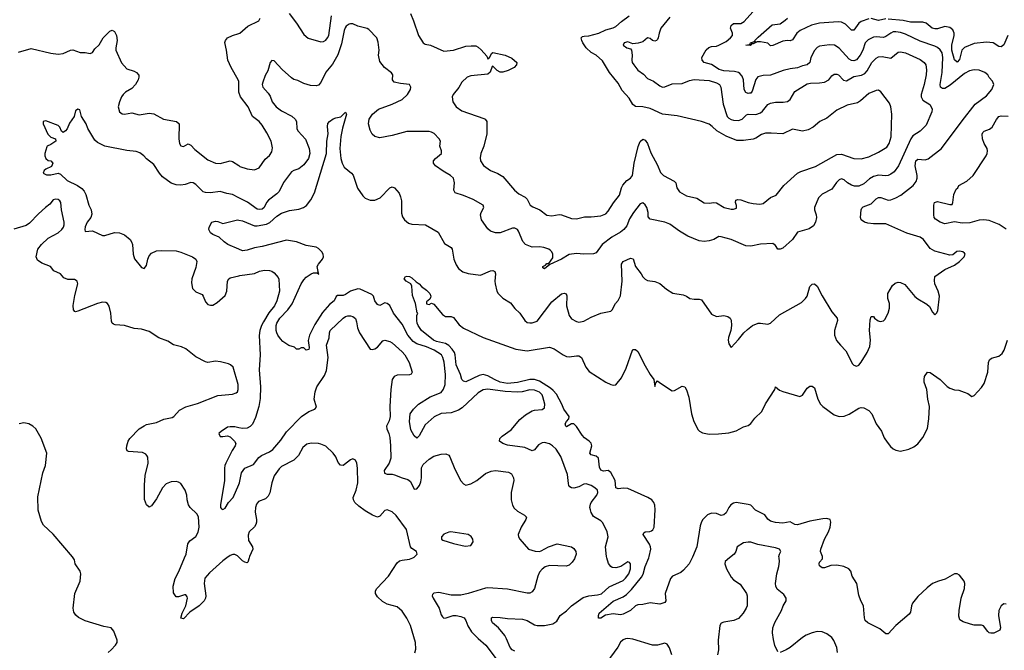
# Model space of a CAD drawing. Header units: inches. Extents: x 1694797 to 1849917, y 907313 to 1017959.
# Tile 735 of 834: x 1808217 to 1816234, y 979247 to 984378. Entities that reach past the tile are written whole.
import ezdxf

# ---------------------------------------------------------------- set-up
doc = ezdxf.new("R2010")
doc.units = ezdxf.units.IN
doc.header["$MEASUREMENT"] = 0
for name, color, linetype in [('B8907', 7, 'Continuous'), ('B8908', 7, 'Continuous'), ('B8917', 7, 'Continuous'), ('B8918', 7, 'Continuous')]:
    doc.layers.add(name, color=color, linetype=linetype)

msp = doc.modelspace()

# ---------------------------------------------------------------- linework, layer by layer
at = {"layer": 'B8907', "color": 5}
for points, elevation in [([(1808936, 979230), (1808962.7, 979250), (1808997.2, 979290), (1809009.3, 979310), (1809011.8, 979330), (1808983.3, 979403.3), (1808962, 979430), (1808901.5, 979441.5), (1808750, 979488), (1808694.8, 979514.8), (1808673, 979533), (1808656.6, 979556.6), (1808652.4, 979590), (1808666.9, 979710), (1808708, 979810), (1808715.1, 979870), (1808709.7, 979890), (1808669.6, 979950), (1808662.4, 979982.4), (1808652.6, 980000)], 820), ([(1809904.7, 980000), (1809870, 979975.3), (1809762.4, 979877.6), (1809725, 979835), (1809718.1, 979790), (1809733.6, 979690), (1809729, 979670), (1809718, 979650), (1809678, 979610), (1809601.5, 979558.5), (1809550, 979502.4), (1809530, 979508), (1809539.7, 979550), (1809570.9, 979609.1), (1809583, 979670), (1809581.2, 979681.2), (1809570, 979697), (1809557.6, 979697.6), (1809510, 979682.4), (1809490, 979681.6), (1809470, 979714), (1809467.8, 979770), (1809482.5, 979830), (1809512.6, 979887.4), (1809559.5, 980000)], 780)]:
    msp.add_lwpolyline(points, dxfattribs=dict(at, elevation=elevation))
at = {"layer": 'B8908', "color": 5}
for points, elevation in [([(1808206, 984114), (1808310, 984143.8), (1808470, 984105.3), (1808530, 984096.9), (1808570, 984102.8), (1808630, 984130.4), (1808650, 984132.7), (1808710, 984110.4), (1808750.5, 984110.5), (1808790, 984102), (1808810, 984112), (1808830, 984142), (1808865.2, 984174.8), (1808896, 984230), (1808950, 984283.8), (1808970, 984293), (1808990, 984282), (1809004.2, 984250), (1809010.2, 984210), (1808998.4, 984150), (1808999.3, 984130), (1809046.7, 984026.7), (1809090, 983979.1), (1809150, 983960.7), (1809168.1, 983948.1), (1809186, 983926), (1809186.8, 983910), (1809180.5, 983890), (1809159.5, 983850), (1809130, 983819.7), (1809078, 983790), (1809058.4, 983770), (1809046.7, 983750), (1809028.8, 983710), (1809019.5, 983670), (1809030, 983628.2), (1809050, 983612.4), (1809070, 983608.9), (1809130, 983620.3), (1809190, 983603.1), (1809270, 983616.5), (1809310, 983612), (1809388.5, 983568.5), (1809494.8, 983550), (1809515.8, 983530), (1809512.4, 983410), (1809519.3, 983370), (1809530, 983350.8), (1809550, 983347.7), (1809590, 983368.2), (1809610, 983356.4), (1809642.7, 983322.7), (1809750, 983237.6), (1809811.7, 983211.7), (1809850, 983206.9), (1809930, 983230.3), (1809950, 983225.7), (1810000, 983191.2)], 780), ([(1810000, 983875.3), (1809996.9, 983890), (1809939.7, 983990), (1809911.3, 984050), (1809902.2, 984130), (1809886.3, 984193.7), (1809892, 984210), (1809909.6, 984230.4), (1809949.7, 984250.3), (1810000, 984265.6)], 780), ([(1810000, 982929.5), (1809950, 982955.3), (1809903, 982963), (1809850, 982980.3), (1809770.7, 982969.3), (1809730, 982971.1), (1809710, 982977.2), (1809650, 983036.1), (1809630, 983050.3), (1809610, 983054.9), (1809563.1, 983036.9), (1809530, 983032), (1809490, 983034.9), (1809449.2, 983049.2), (1809380.4, 983100.4), (1809355.8, 983130), (1809310, 983200.4), (1809250, 983244.9), (1809228.4, 983270), (1809196.2, 983296.2), (1809166.4, 983306.4), (1809090, 983314.7), (1808911.3, 983350), (1808850, 983379.1), (1808830, 983397.3), (1808772.8, 983492.8), (1808758, 983530), (1808721.3, 983590), (1808706, 983646), (1808690, 983650.6), (1808670, 983637.3), (1808659.7, 983590), (1808622.8, 983537.2), (1808602.4, 983490), (1808590, 983474), (1808570, 983461.8), (1808557, 983470), (1808543.4, 983503.4), (1808530, 983516.5), (1808430, 983554.6), (1808407.3, 983550), (1808406.9, 983530), (1808446.1, 983446.1), (1808470, 983423.5), (1808509.4, 983410), (1808511, 983391), (1808470, 983361.7), (1808441.2, 983350), (1808437, 983343), (1808422.7, 983290), (1808422.7, 983270), (1808429.2, 983250), (1808450, 983233.2), (1808470, 983229.2), (1808486, 983210), (1808474.9, 983185.1), (1808430, 983162.8), (1808417.2, 983150), (1808409.3, 983129.3), (1808435.1, 983115.1), (1808470, 983115.6), (1808530, 983129.6), (1808550, 983122), (1808603.6, 983070), (1808686.3, 983030), (1808723.6, 983003.6), (1808742.6, 982982.6), (1808755.2, 982955.2), (1808780.8, 982870), (1808799.1, 982830), (1808805.4, 982794.6), (1808795.8, 982770), (1808765.6, 982730), (1808750, 982694), (1808746, 982670), (1808750, 982655.3), (1808810, 982661.1), (1808890, 982623.6), (1808910, 982622.9), (1808990, 982646.1), (1809030, 982645.2), (1809070, 982628.7), (1809115.6, 982590), (1809128.6, 982570), (1809135.1, 982550), (1809139.7, 982470), (1809151.3, 982431.3), (1809210, 982360.9), (1809230, 982355.1), (1809250, 982377.2), (1809260.3, 982430), (1809270, 982456.2), (1809290, 982477.6), (1809330, 982496.3), (1809370, 982501.3), (1809490, 982497.2), (1809530, 982487.7), (1809623, 982450), (1809652.2, 982430), (1809658.9, 982410), (1809650, 982362), (1809619.8, 982270), (1809617.2, 982237.3), (1809625.1, 982190), (1809650, 982164.5), (1809701.6, 982141.6), (1809711.8, 982130), (1809730, 982081.2), (1809750, 982060.9), (1809770, 982054.5), (1809790, 982056.2), (1809823.8, 982076.2), (1809890, 982134.5), (1809904.7, 982170), (1809910.2, 982250), (1809919.6, 982270), (1809930, 982278.7), (1810000, 982295)], 760), ([(1809559.5, 980000), (1809572, 980030), (1809585.4, 980114.6), (1809602.1, 980137.9), (1809650, 980174), (1809671.4, 980208.6), (1809678, 980250), (1809671.7, 980331.7), (1809658, 980358), (1809605.1, 980410), (1809591.6, 980430), (1809579.7, 980470), (1809576.9, 980510), (1809564.5, 980550), (1809530, 980605.2), (1809510, 980616.2), (1809490, 980619.7), (1809450, 980616.9), (1809410, 980602), (1809379.6, 980570), (1809330, 980480.7), (1809290, 980422.7), (1809270, 980412.7), (1809250, 980429.3), (1809233.6, 980473.6), (1809233.1, 980590), (1809239.8, 980670), (1809263.5, 980770), (1809259.1, 980819.1), (1809253.1, 980833.1), (1809242.7, 980842.7), (1809216.1, 980856.1), (1809103.7, 980863.7), (1809091.3, 980871.3), (1809085.9, 980885.9), (1809088.6, 980910), (1809100.9, 980950), (1809112.6, 980970), (1809190, 981047.9), (1809230, 981074.6), (1809250, 981083.6), (1809330, 981101.3), (1809390, 981128.8), (1809458, 981142), (1809471.2, 981148.8), (1809518.2, 981201.8), (1809570, 981228.8), (1809663.8, 981256.2), (1809830, 981319.1), (1809949.5, 981330.5), (1809978.9, 981341.1), (1809990, 981351.3), (1809996.2, 981370), (1809996.2, 981410), (1809955.1, 981550), (1809933.2, 981570), (1809917.7, 981577.7), (1809853.1, 981593.1), (1809810, 981598.7), (1809750, 981589.6), (1809730, 981593.2), (1809650, 981636.2), (1809570, 981699.6), (1809535.2, 981715.2), (1809470, 981731.8), (1809422, 981762), (1809350.9, 981790.9), (1809270, 981840.5), (1809210, 981859.6), (1809150, 981866.3), (1809070, 981889.7), (1808994.9, 981894.9), (1808980.4, 981900.4), (1808969.7, 981909.7), (1808965.3, 981925.3), (1808958.7, 981990), (1808946.5, 982046.5), (1808932.3, 982070), (1808918, 982078), (1808890, 982079.6), (1808850, 982069.6), (1808690, 982007.8), (1808670, 982002), (1808664.7, 982004.7), (1808656.2, 982016.2), (1808653.3, 982053.3), (1808665.6, 982134.4), (1808691.6, 982230), (1808685.2, 982250), (1808664.5, 982264.5), (1808610, 982265.1), (1808577.3, 982277.3), (1808549.5, 982310), (1808496.1, 982336.1), (1808466.9, 982370), (1808397.9, 982397.9), (1808361.7, 982421.7), (1808349.8, 982449.8), (1808365.1, 982510), (1808393.7, 982550), (1808450, 982600.2), (1808530, 982643.1), (1808560.5, 982670), (1808572.8, 982690), (1808579.7, 982710), (1808579.1, 982730), (1808556.9, 982830), (1808551.5, 982890), (1808544.7, 982904.7), (1808530, 982916.3), (1808510, 982918.9), (1808490, 982912.6), (1808462.9, 982877.1), (1808426, 982850), (1808370, 982798.7), (1808298, 982722), (1808270, 982703.8), (1808170, 982672.8)], 780), ([(1810000, 982511.6), (1809912.7, 982550), (1809881.2, 982570), (1809842, 982610), (1809790, 982629.5), (1809770, 982644.5), (1809756.2, 982670), (1809759.3, 982690), (1809782.7, 982730), (1809810, 982738.4), (1809830, 982736.4), (1809870, 982719.1), (1809991.5, 982748.5), (1810000, 982746.8)], 740), ([(1808652.6, 980000), (1808648.1, 980008.1), (1808490, 980192.7), (1808410, 980266), (1808394.2, 980294.1), (1808368.2, 980388.2), (1808364.8, 980495.2), (1808405.4, 980690), (1808426.6, 980750), (1808438.7, 980850), (1808391.9, 980971.9), (1808348.5, 981048.5), (1808324.5, 981070), (1808290, 981089.6), (1808250, 981098.7), (1808211.3, 981090)], 820), ([(1810000, 981057.9), (1809970, 981064.7), (1809930, 981066.7), (1809910, 981062.4), (1809889.4, 981050), (1809859, 981030), (1809839, 981010), (1809850, 980987.3), (1809870, 980985.6), (1809907.9, 980992.1), (1809930, 980983.5), (1809966.6, 980950), (1809977.4, 980930), (1809971.1, 980910), (1809947.2, 980872.8), (1809894.3, 980770), (1809888.2, 980750), (1809884, 980730), (1809885.1, 980630), (1809851.5, 980430), (1809852, 980410), (1809858.9, 980398.9), (1809870, 980392), (1809890, 980403.6), (1809916.4, 980450), (1809955.6, 980490), (1810000, 980595.4)], 760), ([(1810000, 980006), (1809990, 980015.8), (1809970, 980025.4), (1809953.5, 980026.5), (1809930, 980018), (1809904.7, 980000)], 780)]:
    msp.add_lwpolyline(points, dxfattribs=dict(at, elevation=elevation))
at = {"layer": 'B8917', "color": 5}
for points, elevation in [([(1810085.8, 980000), (1810075.3, 979964.7), (1810070, 979959.3), (1810050, 979964.2), (1810030, 979976.3), (1810006, 980000)], 780), ([(1811434.9, 979225.1), (1811443.3, 979256.7), (1811438.9, 979310), (1811399.7, 979450), (1811370, 979509.3), (1811330, 979565.2), (1811290, 979601.2), (1811210, 979622), (1811170, 979644.5), (1811130, 979680.9), (1811114, 979710), (1811114.5, 979730), (1811124.5, 979750), (1811220.5, 979850), (1811290, 979959.5), (1811310, 979974), (1811330, 979981.6), (1811390, 979987.7), (1811418.7, 980000)], 780), ([(1812738.2, 980000), (1812735.1, 979990), (1812715.8, 979964.2), (1812690, 979940.5), (1812667.6, 979932.4), (1812530, 979936.9), (1812494.9, 979925.1), (1812470, 979908.5), (1812450, 979883), (1812435.1, 979850), (1812409.5, 979750), (1812390, 979722.8), (1812370, 979710.7), (1812350, 979710.6), (1812190, 979744.2), (1812030, 979754.9), (1812010, 979753.7), (1811870, 979709), (1811810, 979696), (1811730, 979696.5), (1811630, 979717.1), (1811590, 979710.6), (1811579.3, 979700.7), (1811575.1, 979690), (1811583, 979670), (1811631.8, 979590), (1811650, 979535.1), (1811660, 979520), (1811670, 979509.7), (1811690, 979511.3), (1811746, 979530), (1811770, 979530.7), (1811810, 979523.1), (1811836, 979510), (1811849.8, 979490), (1811864.7, 979444.7), (1811896.4, 979396.4), (1811950, 979342.4), (1812013.7, 979290), (1812097.9, 979177.9)], 760), ([(1812250, 979240.4), (1812227.8, 979250), (1812209.7, 979270), (1812181.4, 979341.4), (1812166.3, 979366.3), (1812115.1, 979430), (1812067.6, 979470), (1812059.1, 979490), (1812059.5, 979510), (1812070, 979516), (1812130, 979515), (1812190, 979505.5), (1812310, 979499.3), (1812348.4, 979488.4), (1812410, 979453.4), (1812430, 979447.7), (1812490, 979449.2), (1812557, 979463), (1812590, 979483.7), (1812618.7, 979530), (1812670, 979567.7), (1812710.8, 979610), (1812804.7, 979675.3), (1812850, 979691.3), (1812923, 979697), (1812953.2, 979706.8), (1813017.6, 979762.4), (1813130, 979815.3), (1813150, 979834.4), (1813176, 979870), (1813190.9, 979910.9), (1813191, 979951), (1813182, 979962), (1813170, 979966), (1813111.7, 979928.3), (1813070, 979918.4), (1813042, 979922), (1813030, 979929.2), (1813012.3, 979952.3), (1812998.9, 980000)], 740), ([(1813692.3, 980000), (1813668.5, 979951.5), (1813620.9, 979899.1), (1813599.1, 979880.9), (1813532.4, 979850), (1813516.5, 979830), (1813472, 979710), (1813478.7, 979650), (1813470, 979637), (1813430, 979623.5), (1813350, 979633.3), (1813290, 979618.9), (1813250, 979616.3), (1813230, 979609.5), (1813190.4, 979570), (1813130, 979540.3), (1813110, 979535.3), (1813050, 979542.6), (1812988.3, 979531.7), (1812950, 979509.7), (1812930, 979509.4), (1812928.8, 979531.2), (1812936.3, 979550), (1813050, 979646.8), (1813130, 979681.4), (1813159.3, 979700.7), (1813199.1, 979740.9), (1813279.3, 979840.7), (1813294.5, 979865.5), (1813309.4, 979930), (1813339.5, 980000)], 720), ([(1813998, 980000), (1813961.1, 979970), (1813959.5, 979950), (1813971.8, 979910), (1814010, 979842), (1814030, 979821.3), (1814084.6, 979784.6), (1814134, 979710), (1814140.7, 979690), (1814139.3, 979610), (1814132.7, 979590), (1814108, 979550), (1814070, 979507), (1814031.8, 979488.2), (1813950, 979476.9), (1813930, 979467.3), (1813917, 979450), (1813903.1, 979330), (1813906.4, 979250), (1813900.3, 979210)], 740), ([(1814390, 979233.2), (1814367.2, 979287.2), (1814355.1, 979335.1), (1814346.9, 979390), (1814349.7, 979430), (1814366.3, 979473.7), (1814420.5, 979570), (1814433.6, 979610), (1814458, 979650), (1814459.5, 979670), (1814440.1, 979700.1), (1814385.1, 979745.1), (1814373.6, 979770), (1814371.8, 979790), (1814382.4, 979870), (1814399.6, 979930), (1814405.1, 979970), (1814400.9, 980000)], 740), ([(1816250, 979621.3), (1816230, 979625.6), (1816208.7, 979610), (1816190.2, 979569.8), (1816188, 979530), (1816203.2, 979430), (1816199.3, 979410), (1816150, 979386.1), (1816125.7, 979385.7), (1816110, 979389.9), (1816099.8, 979399.8), (1816065.7, 979445.7), (1816050, 979451.1), (1815990, 979452.7), (1815958.9, 979458.9), (1815898.6, 979478.6), (1815873.5, 979493.5), (1815864.5, 979524.5), (1815865.8, 979570), (1815882.8, 979670), (1815909.7, 979750), (1815913.7, 979790), (1815907.6, 979810), (1815870, 979857.2), (1815850, 979869.2), (1815830, 979869.2), (1815754, 979826), (1815698, 979810), (1815650, 979789.5), (1815605.9, 979754.1), (1815530, 979685.6), (1815488.2, 979631.8), (1815478.7, 979610), (1815470, 979558), (1815458.8, 979541.2), (1815350.5, 979450), (1815290, 979380.7), (1815270, 979381.5), (1815221.1, 979421.1), (1815124.5, 979470), (1815101.8, 979490), (1815096.1, 979510), (1815088.4, 979608.5), (1815065.6, 979650), (1815050, 979695.3), (1815034.5, 979790), (1814995.1, 979850), (1814983.7, 979890), (1814969.3, 979910), (1814929, 979930), (1814870, 979939.7), (1814822.6, 979937.4), (1814770, 979919.3), (1814750, 979919.3), (1814730, 979934), (1814725.7, 979950), (1814730, 979962.8), (1814754.5, 979990), (1814753.7, 980000)], 720), ([(1814875.4, 979230), (1814869.6, 979270), (1814846.2, 979326.2), (1814829.2, 979350), (1814790, 979380.9), (1814750, 979396), (1814710, 979401.2), (1814669.1, 979389.1), (1814621, 979370), (1814590, 979352), (1814491.2, 979268.8), (1814459.1, 979250), (1814410, 979227.8)], 740), ([(1813527.4, 979210), (1813507.3, 979267.3), (1813490, 979296), (1813470, 979304.5), (1813410, 979288), (1813370, 979288.6), (1813210, 979337.6), (1813170, 979342.7), (1813150, 979340.4), (1813130, 979331.2), (1813110, 979313), (1813087.7, 979272.3), (1812998.3, 979150)], 740)]:
    msp.add_lwpolyline(points, dxfattribs=dict(at, elevation=elevation))
at = {"layer": 'B8918', "color": 5}
for points, elevation in [([(1810000, 982746.8), (1810030, 982741.1), (1810130, 982702.3), (1810150, 982699.8), (1810225.8, 982714.3), (1810253.3, 982726.8), (1810310, 982780.6), (1810350, 982804.8), (1810413.6, 982826.4), (1810490, 982835.5), (1810527.6, 982850), (1810552.3, 982867.7), (1810588.1, 982911.9), (1810618.5, 982970), (1810714.7, 983290), (1810716.9, 983390), (1810729.6, 983450.4), (1810724.2, 983510), (1810726.5, 983533.5), (1810739, 983550), (1810770, 983570.6), (1810790, 983580.7), (1810831.8, 983588.2), (1810870, 983624.7), (1810878.8, 983610), (1810845.1, 983494.9), (1810832.8, 983427.2), (1810823.9, 983330), (1810831, 983250), (1810841.6, 983210), (1810859.3, 983179.3), (1810919.5, 983130), (1810932.9, 983112.9), (1810968.6, 983008.6), (1811010, 982944.9), (1811030, 982926), (1811070, 982910.6), (1811110, 982910.5), (1811151.1, 982928.9), (1811230, 983010.8), (1811250, 983018.8), (1811270, 983010.8), (1811306.6, 982966.6), (1811318.3, 982938.3), (1811325.1, 982905.1), (1811324.8, 982804.8), (1811333.5, 982773.5), (1811350.2, 982750.2), (1811382.7, 982722.7), (1811410, 982713.4), (1811521, 982710), (1811624, 982650), (1811676.7, 982556.7), (1811730, 982526), (1811737.1, 982510), (1811752.9, 982430), (1811770, 982383.8), (1811790, 982354), (1811825.5, 982325.5), (1811870, 982311.8), (1811970, 982300.3), (1812050, 982334.3), (1812070, 982337), (1812086.8, 982330), (1812091.7, 982310), (1812085.3, 982250), (1812087.8, 982227.7), (1812101.6, 982170), (1812113, 982150), (1812150, 982113), (1812214.8, 982074.8), (1812250, 982028), (1812290.4, 981990), (1812330, 981930.6), (1812350, 981914.9), (1812370, 981910.4), (1812390, 981912.2), (1812430, 981924.9), (1812550, 982083.6), (1812630, 982148), (1812650, 982152.7), (1812667.3, 982147.3), (1812672.5, 982132.5), (1812670.3, 982050), (1812690.3, 981970.3), (1812710, 981944.9), (1812750, 981922), (1812770, 981918), (1812810, 981926.4), (1812870, 981958), (1812950, 981990.3), (1813030, 982007.3), (1813041.3, 982018.7), (1813069.8, 982070.2), (1813090, 982092.4), (1813110, 982130.7), (1813123.2, 982250), (1813116.2, 982390), (1813129.7, 982410.3), (1813190, 982438), (1813212.4, 982432.4), (1813230.4, 982370), (1813277.3, 982310), (1813290, 982286.8), (1813310, 982267.7), (1813330, 982257.3), (1813390, 982247.3), (1813430, 982230.8), (1813484.5, 982184.5), (1813534, 982154), (1813618.5, 982138.5), (1813647.5, 982127.5), (1813674, 982110), (1813710, 982104), (1813750, 982104.9), (1813770, 982098.8), (1813850, 981981), (1813890, 981962.8), (1813950.7, 981970.7), (1813982, 981962), (1814002, 981950), (1814010, 981934), (1814012.4, 981890), (1814008.2, 981850), (1813988.9, 981791.1), (1813987.2, 981770), (1813990, 981742), (1814010, 981711.3), (1814070, 981774.8), (1814114.5, 981830), (1814142, 981858), (1814183.7, 981890), (1814230, 981908.5), (1814250, 981910.3), (1814310, 981901.6), (1814330, 981908.4), (1814404.4, 981975.6), (1814582, 982078), (1814616.3, 982110), (1814629.7, 982130), (1814650, 982207.3), (1814670, 982226.7), (1814690, 982228.2), (1814710, 982210.7), (1814750, 982130.7), (1814830, 982001), (1814874.8, 981950), (1814877.3, 981930), (1814850.4, 981850), (1814852.4, 981810), (1814859.5, 981790), (1814869, 981769), (1814899.3, 981730), (1814942.9, 981682.9), (1814998.5, 981578.5), (1815010, 981566.8), (1815030, 981558.8), (1815050, 981566.8), (1815070, 981591), (1815117.2, 981670), (1815140.2, 981719.8), (1815146, 981770), (1815137, 981850), (1815143.2, 981936.8), (1815150, 981962), (1815170, 981962), (1815178, 981950), (1815206.9, 981926.9), (1815222.8, 981922.8), (1815250, 981927.7), (1815261.5, 981938.5), (1815290, 981991.3), (1815299.7, 982030), (1815298.9, 982070), (1815286, 982110), (1815285.6, 982150), (1815323.5, 982216.5), (1815344.7, 982235.3), (1815370, 982241.6), (1815390, 982240.4), (1815423.6, 982223.6), (1815504.8, 982124.8), (1815530, 982106), (1815604.9, 982064.9), (1815625.2, 982045.2), (1815650, 981998), (1815670, 981978), (1815682, 981990), (1815692.3, 982010), (1815707.3, 982130), (1815696.9, 982170), (1815668.2, 982230), (1815664.7, 982255.3), (1815669.4, 982290), (1815750, 982345.5), (1815830, 982381), (1815870, 982411.3), (1815908.7, 982450), (1815915.3, 982470), (1815910, 982478), (1815898, 982490), (1815870, 982496), (1815848.1, 982491.9), (1815814.4, 982465.6), (1815790, 982462.7), (1815670, 982494), (1815630, 982516.9), (1815576.9, 982590), (1815549.4, 982610), (1815440.4, 982640.4), (1815270, 982717.8), (1815170, 982717.3), (1815122.3, 982722.3), (1815096.9, 982730), (1815069.7, 982750), (1815063, 982770), (1815067.6, 982830), (1815074.2, 982845.9), (1815084.5, 982855.5), (1815150, 982880.7), (1815190, 982919.6), (1815210, 982932.4), (1815230, 982931.1), (1815290, 982910.9), (1815310, 982912.9), (1815352.5, 982927.5), (1815392.9, 982950), (1815491.1, 983030), (1815516.9, 983063.1), (1815525.3, 983090), (1815525, 983110), (1815508.2, 983190), (1815514, 983230), (1815530, 983244), (1815590, 983237.8), (1815613.9, 983246.1), (1815724.2, 983330), (1815890, 983556.5), (1815996.9, 983690), (1816090, 983758.4), (1816132.3, 983810), (1816149.2, 983850), (1816137.5, 983877.5), (1816110, 983909.2), (1816099.3, 983930), (1816076, 983950), (1816030, 983968), (1815990, 983971.1), (1815950, 983961.5), (1815910, 983939.8), (1815793.4, 983846.6), (1815750, 983819), (1815730, 983817.6), (1815716, 983830), (1815713, 983850), (1815729, 983950), (1815734.5, 984070), (1815728.1, 984108.1), (1815713.1, 984133.1), (1815691.7, 984151.7), (1815670, 984162.5), (1815550, 984203.4), (1815430, 984260.5), (1815390, 984274.5), (1815350, 984280.2), (1815330, 984278.4), (1815310.3, 984270), (1815270, 984241.1), (1815250, 984233.8), (1815190, 984238.7), (1815170, 984236), (1815124.6, 984215.4), (1815100.2, 984190), (1815082.5, 984130), (1815062, 984090), (1815030, 984053), (1815010, 984044), (1814990, 984046), (1814970, 984056.2), (1814890, 984146.9), (1814850.8, 984170.8), (1814810, 984173.5), (1814730, 984163.5), (1814710, 984152.4), (1814690, 984128.2), (1814659.7, 984070), (1814650, 984029.6), (1814629.3, 984010.7), (1814590, 984002.2), (1814550, 983986.8), (1814490, 983979.1), (1814434.8, 983965.2), (1814330, 983927.1), (1814270, 983924), (1814227, 983913), (1814210, 983892.7), (1814182.3, 983797.7), (1814170, 983781.5), (1814160.1, 983779.9), (1814150, 983778.5), (1814130, 983785), (1814115, 983810), (1814109.9, 983890), (1814098.7, 983918.7), (1814080.7, 983940.7), (1814068.9, 983948.9), (1814038.1, 983958.1), (1813950, 983963.6), (1813913.6, 983973.6), (1813850, 984015), (1813790, 984030.5), (1813773.1, 984050), (1813772.3, 984070), (1813806.7, 984133.3), (1813827.2, 984152.8), (1813850, 984160.1), (1813890, 984162.8), (1813909.8, 984170.2), (1813970, 984201.8), (1814005.1, 984230), (1814020.9, 984250), (1814020.4, 984270), (1814003.9, 984310), (1814010, 984332), (1814030, 984346.7), (1814090, 984348.7), (1814117.3, 984362.7), (1814210, 984468.4)], 740), ([(1810411.8, 984430), (1810470.4, 984350), (1810530, 984259.1), (1810567.1, 984227.1), (1810670, 984197.3), (1810690, 984200.7), (1810710, 984210.7), (1810724.5, 984230), (1810733.5, 984250), (1810755.8, 984410)], 780), ([(1811399.5, 984430), (1811424.6, 984370), (1811464.6, 984250), (1811503, 984190), (1811519.9, 984179.9), (1811560.7, 984170), (1811670, 984121.6), (1811750, 984130.3), (1811850, 984162.4), (1811893.4, 984166.6), (1811930, 984164.4), (1811950, 984155.6), (1811974.3, 984134.3), (1812020.7, 984080.7), (1812030, 984061), (1812037.2, 984062.8), (1812045.6, 984074.4), (1812057.5, 984102.5), (1812070, 984110.4), (1812170, 984090.4), (1812225.1, 984065.1), (1812266, 984030), (1812261, 984010), (1812242.8, 983990), (1812195.1, 983964.9), (1812150, 983951.8), (1812130, 983951.8), (1812105.4, 983965.4), (1812070, 983999.3), (1812063.4, 983996.6), (1812048.8, 983951.2), (1812030, 983935.6), (1811890, 983920.8), (1811859.3, 983910), (1811816.4, 983870), (1811793.1, 983826.9), (1811747.7, 983770), (1811739.1, 983750), (1811743, 983710), (1811770.8, 983670), (1811817.2, 983637.2), (1811995.3, 983575.3), (1812008.3, 983568.3), (1812020.7, 983550), (1812019.5, 983450), (1811995.6, 983350), (1811972, 983290), (1811965.1, 983254.9), (1811968.5, 983230), (1811992.4, 983192.4), (1812050, 983150.3), (1812110, 983126), (1812150, 983101.3), (1812244.9, 982990), (1812282.4, 982962.4), (1812334, 982934), (1812350, 982919.3), (1812373.4, 982870), (1812394.5, 982854.5), (1812452.4, 982830), (1812510, 982788.4), (1812550, 982781.7), (1812610, 982793.4), (1812630, 982791.7), (1812710, 982761.6), (1812750, 982756.9), (1812814.7, 982774.7), (1812870, 982773.8), (1812950, 982783.7), (1812990, 982798.4), (1813010, 982819.3), (1813052.5, 982887.5), (1813101.6, 982950), (1813117.4, 983010), (1813127.7, 983032.3), (1813162, 983070), (1813189.5, 983090), (1813207.3, 983110), (1813220.3, 983210), (1813253.9, 983346.1), (1813270, 983386.8), (1813290, 983406.8), (1813310, 983398.8), (1813327.7, 983370), (1813356.2, 983296.2), (1813410, 983196), (1813434.6, 983134.6), (1813460.5, 983110), (1813545.4, 983065.4), (1813558.7, 983050), (1813569.2, 983009.2), (1813590, 982977.1), (1813645.7, 982945.7), (1813730, 982925.3), (1813790, 982888.7), (1813830, 982884.2), (1813870, 982891.8), (1813890, 982888.8), (1813954, 982850), (1814010, 982836), (1814030, 982835.8), (1814054.3, 982845.7), (1814054.2, 982865.8), (1814046.3, 982890), (1814047.3, 982910), (1814065.2, 982914.8), (1814090, 982911.9), (1814150, 982890.2), (1814190, 982881.8), (1814242.7, 982877.3), (1814270, 982881.5), (1814330, 982930.3), (1814378, 982950), (1814438.4, 983030), (1814551.6, 983128.4), (1814577.1, 983142.9), (1814695.8, 983184.2), (1814870, 983281.2), (1814910, 983285.2), (1815010, 983249.1), (1815070, 983244.9), (1815130, 983262.4), (1815210, 983300.2), (1815278.1, 983341.9), (1815298.2, 983370), (1815314, 983426), (1815319.7, 983610), (1815309.7, 983670), (1815299.5, 983699.5), (1815230, 983791.6), (1815210, 983806), (1815190, 983803.5), (1815130, 983778), (1815062.4, 983717.6), (1815037.9, 983702.1), (1814956.1, 983683.9), (1814870, 983642), (1814790, 983577.4), (1814731.1, 983548.9), (1814677, 983503), (1814638.2, 983481.8), (1814590, 983472.6), (1814510, 983487), (1814430, 983449.7), (1814335.7, 983455.7), (1814290, 983454), (1814256.9, 983443.1), (1814210, 983414), (1814190, 983407.2), (1814110, 983394.2), (1814055.5, 983395.5), (1813970, 983429.7), (1813892.7, 983472.7), (1813856.3, 983510), (1813830, 983528.3), (1813770, 983551), (1813570, 983596.9), (1813450, 983609.7), (1813350, 983656.9), (1813290, 983669.6), (1813230, 983673.2), (1813210, 983689.3), (1813179.6, 983739.6), (1813121.5, 983801.5), (1813090, 983862), (1813020.5, 983950), (1812962.8, 984042.8), (1812909.8, 984089.8), (1812870, 984110.8), (1812830.8, 984150), (1812803.7, 984190), (1812795.6, 984210), (1812789.7, 984230.3), (1812799.6, 984240.4), (1812814.3, 984245.7), (1812850, 984248.1), (1812932.7, 984270), (1812990, 984296.1), (1813050, 984311.4), (1813070, 984323.6), (1813116, 984364), (1813180.5, 984410)], 780), ([(1813510, 984400.3), (1813438.4, 984310), (1813424.2, 984270), (1813416.9, 984230), (1813410, 984216.3), (1813401.2, 984210), (1813390, 984204.9), (1813370, 984208.2), (1813350, 984224.9), (1813330, 984230.4), (1813290, 984197.3), (1813253.8, 984186.2), (1813210, 984183), (1813170, 984199.5), (1813139.5, 984190), (1813132, 984170), (1813161.2, 984150), (1813190, 984141.2), (1813198, 984130), (1813204, 984090), (1813201.5, 984050), (1813205.3, 984030), (1813216.4, 984010), (1813250, 983968.5), (1813295.9, 983935.9), (1813330, 983900.8), (1813377, 983877), (1813430, 983838.9), (1813450, 983830.6), (1813470, 983832), (1813530, 983857.3), (1813610, 983860.3), (1813670, 983884.4), (1813710, 983892.8), (1813830, 983884), (1813890, 983866), (1813914, 983850), (1813927.3, 983830), (1813945.5, 983690), (1813977, 983590), (1813990, 983577), (1814010, 983567.5), (1814030, 983561.5), (1814070, 983559.4), (1814099.1, 983570), (1814135.2, 983604.8), (1814150, 983609), (1814210, 983608.1), (1814250, 983621.1), (1814266.2, 983633.8), (1814310, 983688.2), (1814330, 983699.1), (1814370, 983707.2), (1814433, 983707), (1814470, 983713.6), (1814491.3, 983728.7), (1814530, 983794), (1814630, 983856), (1814657.6, 983862.4), (1814730, 983863.4), (1814769.4, 983870.6), (1814804.9, 983890), (1814830, 983921.6), (1814850, 983935.4), (1814870, 983936.4), (1814883.7, 983930), (1814925.4, 983885.4), (1814950, 983881.5), (1815010, 983916.8), (1815072.6, 983927.4), (1815099.9, 983940.1), (1815118.6, 983961.4), (1815155.4, 984030), (1815190, 984064.1), (1815210, 984076.5), (1815238.9, 984078.9), (1815310, 984065.1), (1815370, 984114.3), (1815390, 984117.7), (1815430, 984108.5), (1815550, 984055.3), (1815581.5, 984030), (1815594.4, 984010), (1815600.7, 983970), (1815597.1, 983930), (1815581, 983850), (1815557.3, 983770), (1815556.1, 983750), (1815570, 983723.5), (1815627.4, 983687.4), (1815639.6, 983670), (1815646, 983650), (1815644.7, 983630), (1815598.8, 983521.2), (1815548.4, 983471.6), (1815490, 983434), (1815473, 983410), (1815371.9, 983188.1), (1815338.5, 983141.5), (1815310, 983120.3), (1815290, 983111.5), (1815270, 983108.1), (1815210, 983112.4), (1815170, 983101.5), (1815137.8, 983082.2), (1815090, 983041.8), (1815050, 983024.2), (1815014.9, 983025.1), (1814990, 983032.1), (1814958.9, 983050), (1814930, 983075.3), (1814910, 983082.8), (1814890, 983076.1), (1814866.9, 983053.1), (1814830, 982998.7), (1814750, 982958.7), (1814722.4, 982930), (1814687.8, 982850), (1814687.8, 982830), (1814702.9, 982790), (1814705.1, 982770), (1814697, 982730), (1814679.7, 982700.3), (1814644.1, 982675.9), (1814551.3, 982648.7), (1814510.7, 982589.3), (1814430, 982519.1), (1814410, 982510.7), (1814390, 982511), (1814370, 982541), (1814350, 982556.3), (1814250, 982550.5), (1814170, 982535.8), (1814130, 982537.6), (1814010, 982588.9), (1813930, 982611.5), (1813910, 982612.9), (1813868.9, 982591.1), (1813830, 982579), (1813790, 982573.1), (1813750, 982578), (1813657.4, 982617.4), (1813590, 982658.3), (1813510, 982714.9), (1813470, 982730.3), (1813350, 982756.3), (1813334.6, 982774.6), (1813334.4, 982810), (1813323.3, 982850), (1813310, 982871.8), (1813290, 982887.1), (1813270, 982879.7), (1813215.7, 982810), (1813181.8, 982758.2), (1813159.6, 982700.5), (1813136.8, 982670), (1813109.7, 982650), (1813038.2, 982610), (1812959.7, 982550), (1812910, 982480.3), (1812890, 982473.1), (1812810, 982470.4), (1812750, 982475.8), (1812690, 982467), (1812630, 982430.5), (1812532.9, 982387.1), (1812490, 982352), (1812478, 982358), (1812478, 982370), (1812498.8, 982381.2), (1812510, 982393.2), (1812524.7, 982395.3), (1812558.5, 982441.5), (1812559.1, 982470), (1812550.6, 982490), (1812539.9, 982499.9), (1812526.8, 982510), (1812484, 982524), (1812450, 982530.2), (1812390, 982528.3), (1812334.9, 982550), (1812314.5, 982574.5), (1812278.8, 982658.8), (1812270, 982670.5), (1812250, 982682.4), (1812230, 982681.1), (1812130, 982644.6), (1812090, 982643.1), (1812050, 982658), (1812030, 982676.3), (1811977.1, 982750), (1811970.4, 982790), (1811974, 982810), (1811995.8, 982850), (1811990.4, 982870), (1811910, 982916.5), (1811830, 982948.9), (1811762.8, 982970), (1811750.8, 982990), (1811757.3, 983050), (1811750.5, 983090), (1811724.9, 983110), (1811664.8, 983144.8), (1811604, 983190), (1811586.8, 983210), (1811587.3, 983230), (1811604, 983250), (1811650.3, 983289.7), (1811652.7, 983310), (1811639.3, 983350), (1811644.4, 983390), (1811633.7, 983410), (1811592.2, 983452.2), (1811570, 983463.9), (1811550, 983468.2), (1811370, 983469.2), (1811250, 983435.5), (1811150, 983418), (1811110, 983426.7), (1811086.9, 983446.9), (1811070, 983478.8), (1811058.2, 983530), (1811063.8, 983570), (1811090, 983609.7), (1811138, 983650), (1811250.1, 983689.9), (1811331.5, 983730), (1811375.8, 983770), (1811399.5, 983810), (1811403, 983830), (1811390, 983850.4), (1811318.2, 983858.2), (1811266.8, 983870), (1811253, 983890), (1811254.9, 983930), (1811245.1, 983945.1), (1811188.5, 983990), (1811150, 984038.8), (1811139, 984090), (1811144.4, 984130), (1811136.5, 984196.5), (1811125.3, 984230), (1811059.6, 984299.6), (1811047.1, 984307.1), (1810970, 984326.6), (1810930, 984343.5), (1810910, 984345.5), (1810899, 984341), (1810875.3, 984324.7), (1810867, 984313), (1810858.1, 984290), (1810837.3, 984182.7), (1810808.3, 984091.7), (1810763.2, 984016.8), (1810709.9, 983950.1), (1810670, 983866.7), (1810650, 983845.2), (1810630, 983839.3), (1810583.6, 983843.6), (1810530, 983858), (1810482.5, 983882.5), (1810450, 983893), (1810430, 983904.9), (1810353.7, 983973.7), (1810290, 984043.8), (1810270, 984047.7), (1810257.6, 984030), (1810238.2, 983961.8), (1810215.6, 983924.4), (1810196.9, 983870), (1810191.6, 983850), (1810196.3, 983830), (1810239.6, 983779.6), (1810255.2, 983755.2), (1810272.4, 983710), (1810304.6, 983670), (1810350, 983636.2), (1810433.9, 983593.9), (1810459.7, 983570), (1810469.6, 983550), (1810473, 983490), (1810483.1, 983470), (1810545.4, 983405.4), (1810573.6, 983330), (1810579.6, 983290), (1810568.8, 983250), (1810530, 983196.9), (1810490, 983164), (1810449, 983151), (1810430, 983139.5), (1810366.2, 983053.8), (1810330, 982980.9), (1810310, 982960.7), (1810242, 982910), (1810225.8, 982890), (1810206.3, 982850), (1810190, 982837.7), (1810170, 982832.6), (1810150, 982836.9), (1810072.3, 982892.3), (1810000, 982929.5)], 760), ([(1810000, 984265.6), (1810010, 984268.7), (1810074.8, 984325.2), (1810165.2, 984370), (1810175.1, 984390)], 780), ([(1815130, 984386.5), (1815070, 984363.9), (1815050.6, 984349.4), (1815010, 984294), (1814990, 984292.4), (1814942, 984342), (1814910, 984359), (1814882.1, 984362.1), (1814730, 984349.9), (1814664.8, 984335.2), (1814571.7, 984290), (1814545, 984270), (1814510, 984215.4), (1814490, 984206), (1814470, 984209.8), (1814430, 984203.9), (1814350, 984168.4), (1814330, 984166.6), (1814307.8, 984187.8), (1814250, 984198.2), (1814221.8, 984198.2), (1814213.6, 984193.6), (1814200.2, 984200.2), (1814203.6, 984210), (1814230, 984235.6), (1814344, 984336), (1814410, 984344.4), (1814450, 984373.4), (1814469.6, 984390)], 720), ([(1815270, 984384.2), (1815210, 984371.7), (1815150, 984388.9)], 720), ([(1816262.3, 984250), (1816230, 984172.6), (1816210, 984158.9), (1816190, 984160.3), (1816142.7, 984190), (1816090, 984196), (1815990, 984185), (1815910, 984152.6), (1815888, 984130), (1815870, 984054.3), (1815850, 984033.7), (1815830, 984053), (1815806.5, 984130), (1815807.5, 984172.5), (1815827, 984250), (1815826.9, 984270), (1815814.8, 984294.8), (1815790, 984314.4), (1815750, 984323.7), (1815690, 984304.7), (1815670, 984303.1), (1815646, 984310), (1815597.6, 984350), (1815570, 984358.1), (1815470, 984358.4), (1815410.7, 984370.7), (1815290, 984383.9)], 720), ([(1810000, 983191.2), (1810010, 983184.4), (1810070, 983164.9), (1810130, 983157.6), (1810166, 983174), (1810216.4, 983243.6), (1810250, 983273), (1810270, 983302.8), (1810275.9, 983335.9), (1810264.2, 983390), (1810230, 983457), (1810190, 983519.5), (1810165.6, 983550), (1810111.9, 983591.9), (1810078.4, 983670), (1810014.2, 983750), (1810002, 983790), (1810001.1, 983870), (1810000, 983875.3)], 780), ([(1816250, 982673.6), (1816192, 982712), (1816110, 982743.1), (1816068.8, 982748.8), (1816030, 982747.8), (1815954.2, 982725.8), (1815890, 982723.8), (1815830, 982734.4), (1815750, 982716.8), (1815711.6, 982730), (1815674.2, 982754.2), (1815663, 982770), (1815661.3, 982790), (1815660.5, 982870), (1815667, 982890), (1815690, 982899.5), (1815790, 982873.7), (1815810, 982874.9), (1815816.2, 982890), (1815824.1, 982955.9), (1815841.3, 982998.7), (1815855.1, 983010), (1815864, 983030), (1815930, 983063.6), (1815979.6, 983110), (1816086, 983270), (1816095.1, 983290), (1816098, 983310), (1816094, 983330), (1816070.7, 983370.7), (1816055.8, 983410), (1816053.3, 983446.7), (1816060.2, 983459.8), (1816069.9, 983470.1), (1816112.9, 983487.1), (1816136.4, 983503.6), (1816170, 983565.3), (1816190, 983590.2), (1816210, 983595.2), (1816265.5, 983594.5)], 720), ([(1812998.9, 980000), (1812996.1, 980010), (1812987.4, 980090), (1813007.6, 980170), (1813001.6, 980210), (1812965.3, 980285.3), (1812950, 980299.7), (1812890, 980336.9), (1812870, 980367.8), (1812863.6, 980390), (1812860.8, 980410), (1812864.8, 980435.2), (1812870.7, 980450), (1812916.8, 980510), (1812924.8, 980530), (1812921.4, 980550), (1812900.4, 980570), (1812870, 980588.1), (1812830, 980602.2), (1812810, 980598.4), (1812770, 980577.3), (1812730, 980566), (1812710, 980567.8), (1812696.6, 980576.6), (1812688.2, 980588.2), (1812684.7, 980604.7), (1812678.5, 980678.5), (1812624.4, 980824.4), (1812584, 980884), (1812556.3, 980910), (1812530, 980926.2), (1812490, 980936.8), (1812470, 980934.8), (1812441.7, 980918.3), (1812410, 980877.6), (1812390, 980869.6), (1812330, 980896.4), (1812190, 980917.4), (1812152.3, 980930), (1812122.9, 980950), (1812125.6, 980970), (1812146, 980990), (1812218, 981042), (1812290, 981124.6), (1812336.6, 981163.4), (1812390, 981195.8), (1812410, 981201.8), (1812470, 981206.5), (1812490, 981219.1), (1812493.5, 981250), (1812478, 981310), (1812470, 981324.7), (1812450, 981346.2), (1812410, 981363.8), (1812370, 981365.3), (1812309, 981351), (1812271.7, 981348.3), (1812170, 981352.3), (1812030, 981372.6), (1811990, 981366.6), (1811950, 981342.7), (1811819.4, 981220.6), (1811790, 981199.9), (1811730, 981179.9), (1811650, 981173.6), (1811592.1, 981147.9), (1811518.2, 981081.8), (1811470, 980991.5), (1811450, 980974.5), (1811430, 980992), (1811400.6, 981040.6), (1811391.8, 981110), (1811396.9, 981170), (1811424, 981210), (1811463.9, 981250), (1811560.5, 981310), (1811650, 981344.9), (1811668.9, 981371.1), (1811680.5, 981410), (1811683.2, 981490), (1811672.8, 981592.8), (1811663, 981630), (1811652.7, 981650), (1811591.1, 981690), (1811530, 981716.8), (1811450, 981741.7), (1811420.3, 981760.3), (1811378.5, 981810), (1811330, 981900.9), (1811259.7, 981990), (1811230, 982054), (1811210, 982069.4), (1811190, 982073.6), (1811150, 982051.8), (1811130, 982062), (1811110, 982089.7), (1811097.1, 982130), (1811083.5, 982143.5), (1810990, 982185.1), (1810970, 982187.4), (1810909.8, 982170.2), (1810870, 982142), (1810850, 982133.3), (1810805.1, 982134.9), (1810795.1, 982124.9), (1810777.8, 982090), (1810739.6, 982060.4), (1810683.3, 981996.7), (1810620.6, 981899.4), (1810576.9, 981810), (1810566.8, 981766.8), (1810573.4, 981710), (1810570, 981695.3), (1810550, 981688.7), (1810530, 981708), (1810510, 981708), (1810490, 981698), (1810470, 981698), (1810454, 981714), (1810407.3, 981727.3), (1810360.9, 981760.9), (1810340.5, 981780.5), (1810319.7, 981810), (1810309.8, 981829.8), (1810306.2, 981850), (1810306.4, 981890), (1810311.2, 981910), (1810336, 981950), (1810401.3, 982018.7), (1810434.7, 982065.3), (1810510, 982228.8), (1810530, 982262.2), (1810550, 982282.6), (1810590.4, 982310.4), (1810610, 982317.4), (1810638, 982318), (1810651.7, 982308.3), (1810650, 982318), (1810643.1, 982323.1), (1810646, 982330), (1810640.4, 982370), (1810649.8, 982390), (1810682.9, 982430), (1810689.8, 982450), (1810687.5, 982470), (1810676.5, 982490), (1810650, 982516.8), (1810630, 982528.2), (1810550, 982541.4), (1810470, 982569.7), (1810390, 982583.5), (1810190, 982532.3), (1810130, 982521.7), (1810070, 982502.4), (1810030, 982498.4), (1810000, 982511.6)], 740), ([(1810000, 982295), (1810010, 982297.3), (1810130, 982314), (1810170, 982332.1), (1810210, 982341.1), (1810250, 982338.4), (1810270, 982331.8), (1810290, 982319.5), (1810321.2, 982281.2), (1810326.5, 982266.5), (1810331.1, 982170), (1810311.1, 982090), (1810290.8, 982050), (1810245.8, 981994.2), (1810201.1, 981918.9), (1810184.9, 981890), (1810171.6, 981850), (1810167.4, 981807.4), (1810174.4, 981650), (1810167.3, 981530), (1810176.9, 981390), (1810175.6, 981295.6), (1810164.6, 981230), (1810137.9, 981142.1), (1810112.3, 981087.7), (1810092.8, 981067.2), (1810070, 981054.2), (1810030, 981051.2), (1810000, 981057.9)], 760), ([(1813339.5, 980000), (1813343.8, 980010), (1813355.7, 980070), (1813354.4, 980090), (1813345.6, 980110), (1813293.6, 980190), (1813298.4, 980201.6), (1813309, 980210), (1813347.5, 980212.5), (1813361.4, 980218.6), (1813372.2, 980227.8), (1813382.8, 980250), (1813391.9, 980390), (1813387.7, 980427.7), (1813379.6, 980450), (1813364.2, 980470), (1813332.9, 980490), (1813170, 980563), (1813132.7, 980567.3), (1813090, 980559.8), (1813071.6, 980570), (1813065.2, 980630), (1813030, 980693), (1813010, 980709.7), (1812970, 980705.1), (1812950, 980711.5), (1812937.3, 980737.3), (1812930.9, 980810.9), (1812910, 980826.3), (1812870, 980836.9), (1812858.9, 980850), (1812875.3, 980910), (1812870, 980932.6), (1812854.7, 980950), (1812816.5, 980976.5), (1812796.5, 980996.5), (1812750, 981068.5), (1812730, 981089.8), (1812710, 981088.9), (1812670, 981066.3), (1812664, 981070), (1812659.8, 981090), (1812669.9, 981110.1), (1812689.8, 981130), (1812691.1, 981150), (1812646.9, 981210), (1812631.9, 981250), (1812586.8, 981330), (1812561.2, 981361.2), (1812539.4, 981379.4), (1812450, 981436.1), (1812410, 981451), (1812370, 981451.8), (1812270, 981426.7), (1812190, 981419.3), (1812129.7, 981430), (1812083.5, 981450), (1812030, 981481), (1811990, 981491.7), (1811957.8, 981482.2), (1811850, 981432), (1811830, 981436), (1811816, 981450), (1811806.4, 981490), (1811770.7, 981570), (1811763.2, 981650), (1811756.8, 981670), (1811738.1, 981698.1), (1811710, 981727.4), (1811684.6, 981744.6), (1811610, 981759.9), (1811586.9, 981770), (1811489.6, 981850), (1811462, 981890), (1811452.7, 981910), (1811449.6, 981930.4), (1811449.5, 981970.5), (1811458, 981990), (1811452.7, 981992.7), (1811439.7, 982070), (1811414.6, 982134.6), (1811411, 982211), (1811400.7, 982230), (1811363, 982250), (1811347.2, 982270), (1811359.3, 982290), (1811370, 982292.7), (1811390, 982287.7), (1811410, 982277.7), (1811445.3, 982245.3), (1811470.4, 982230), (1811490, 982206.8), (1811530, 982178.4), (1811557.1, 982150), (1811563.8, 982130), (1811562, 982118), (1811556.8, 982103.2), (1811530, 982082), (1811530, 982065.5), (1811550, 982061), (1811570, 982072), (1811590, 982064.7), (1811659.1, 981979.1), (1811684.1, 981964.1), (1811730, 981963), (1811750, 981954), (1811795.6, 981895.6), (1811830, 981868.7), (1811990, 981793.1), (1812257.3, 981697.3), (1812350, 981683.8), (1812530, 981714.4), (1812570, 981701.3), (1812641.6, 981650), (1812670, 981636.9), (1812690, 981634.3), (1812750, 981644.4), (1812770, 981643), (1812790.3, 981630.3), (1812827.6, 981550), (1812854.4, 981514.4), (1812990, 981429.1), (1813030, 981410.2), (1813050, 981404.4), (1813070, 981406.5), (1813117.2, 981462.8), (1813156.5, 981543.5), (1813207.4, 981690), (1813210, 981694.9), (1813230, 981694.4), (1813250, 981678), (1813310, 981561.3), (1813350, 981492.4), (1813380.4, 981450), (1813390, 981394), (1813397.5, 981422.5), (1813410, 981441), (1813425.5, 981425.5), (1813530, 981357.3), (1813550, 981360.7), (1813610, 981395.5), (1813631.9, 981391.9), (1813647.4, 981367.4), (1813666.6, 981306.6), (1813688.3, 981170), (1813706.2, 981110), (1813742, 981042), (1813752.7, 981030), (1813777, 981017), (1813830, 981006.4), (1813908.2, 981008.2), (1813990, 981016.5), (1814050, 981033.6), (1814110, 981064.9), (1814150, 981075.3), (1814170, 981092.2), (1814203.8, 981136.2), (1814260.3, 981190), (1814290, 981251.4), (1814364.8, 981370), (1814370, 981392), (1814404.2, 981364.2), (1814430, 981351.6), (1814570, 981313.4), (1814590, 981322), (1814630, 981380.4), (1814650, 981395.5), (1814670, 981396.3), (1814690, 981382.8), (1814716, 981290), (1814737.6, 981250), (1814755.5, 981230), (1814850, 981162.3), (1814890, 981149), (1814930, 981152.8), (1814970, 981168.1), (1815050, 981216.9), (1815070, 981223.2), (1815090, 981221.1), (1815130, 981198.4), (1815155.3, 981170), (1815190, 981090.7), (1815233.4, 981030), (1815256.7, 980976.7), (1815279.9, 980939.9), (1815306.5, 980906.5), (1815330, 980886), (1815350, 980874.4), (1815390, 980866.7), (1815457.4, 980882.6), (1815497.4, 980902.6), (1815530, 980926), (1815570, 980977.3), (1815609.1, 981050.9), (1815620.5, 981130), (1815624.7, 981230), (1815612.3, 981290), (1815604.2, 981370), (1815582.8, 981430), (1815581.4, 981450), (1815585, 981475), (1815609.7, 981510.3), (1815630, 981508.5), (1815711.7, 981451.7), (1815770, 981393.8), (1815790, 981379.6), (1815830, 981367.2), (1815864.2, 981364.2), (1815908.6, 981348.6), (1815936.4, 981336.4), (1815970, 981311.3), (1815990, 981321), (1816050, 981385.5), (1816070, 981418), (1816101.2, 981510), (1816106.6, 981590), (1816115.1, 981610), (1816130, 981624.9), (1816190, 981639.1), (1816218, 981662), (1816234, 981690), (1816259.5, 981770)], 720), ([(1810000, 980595.4), (1810006.2, 980610), (1810024.3, 980690), (1810050, 980728.9), (1810120.3, 980759.7), (1810162.9, 980817.1), (1810186.9, 980833.1), (1810250, 980860.7), (1810278.6, 980881.4), (1810342.6, 980957.4), (1810390, 981024.2), (1810512.9, 981150), (1810570, 981188.9), (1810618.8, 981210), (1810634.6, 981225.4), (1810614, 981290), (1810623.6, 981350), (1810636.1, 981390), (1810697.8, 981482.2), (1810715, 981525), (1810727.9, 981630), (1810716.5, 981730), (1810737.3, 981790), (1810738.9, 981830), (1810746, 981850), (1810850, 981948.3), (1810870, 981962), (1810890, 981968.2), (1810910, 981968), (1810930, 981962.4), (1810950, 981946), (1810959.5, 981919.5), (1810968.3, 981870), (1810984, 981830), (1811070, 981698.4), (1811090, 981693.6), (1811110, 981700.5), (1811130, 981713.6), (1811174.9, 981765.1), (1811190, 981769.6), (1811230, 981759.7), (1811250, 981748), (1811330, 981676), (1811352.1, 981650), (1811388.2, 981590), (1811414, 981510), (1811405.2, 981494.8), (1811392.1, 981487.9), (1811290, 981486.7), (1811265.7, 981474.3), (1811249.7, 981450), (1811239.8, 981370), (1811230.8, 981230), (1811233.2, 981150), (1811225.3, 981114.7), (1811204.2, 981070), (1811206.4, 981050), (1811223.5, 981010), (1811230, 980979), (1811237.5, 980910), (1811239.9, 980810), (1811224.2, 980770), (1811183.7, 980710), (1811187.8, 980687.8), (1811210, 980678.9), (1811250, 980679.1), (1811270, 980674.6), (1811330, 980650.7), (1811377.9, 980637.9), (1811399.2, 980619.2), (1811430, 980557.6), (1811450, 980560.5), (1811471.5, 980588.5), (1811482.7, 980617.3), (1811488.7, 980651.3), (1811489.2, 980730.8), (1811502, 980758), (1811550, 980802.9), (1811590, 980827.6), (1811650, 980843.6), (1811686.6, 980846.6), (1811710, 980836), (1811720.5, 980820.5), (1811761.1, 980721.1), (1811810, 980625.2), (1811830, 980600.9), (1811850, 980592), (1811890, 980600.5), (1811940.5, 980630), (1812010, 980685.6), (1812055.8, 980704.2), (1812090.4, 980709.7), (1812197.5, 980697.5), (1812222, 980682), (1812238.7, 980650), (1812240.4, 980630), (1812218.1, 980530), (1812219.1, 980470), (1812229.1, 980429.1), (1812244.2, 980404.2), (1812270, 980378.4), (1812327, 980347), (1812344, 980330), (1812337, 980310), (1812299.7, 980250), (1812275.6, 980190), (1812278.4, 980170), (1812289.6, 980150), (1812361.2, 980070), (1812413.3, 980053.3), (1812450, 980051.5), (1812464.4, 980055.6), (1812524, 980090), (1812593, 980113), (1812709, 980090), (1812730, 980074.5), (1812744.2, 980050), (1812747.6, 980030), (1812738.2, 980000)], 760), ([(1811418.7, 980000), (1811430, 980004.9), (1811453.2, 980030), (1811449, 980050), (1811410, 980076), (1811399.5, 980090), (1811365.6, 980230), (1811283.1, 980343.1), (1811250, 980374.5), (1811210, 980389.4), (1811190, 980383.7), (1811150, 980338), (1811130, 980329.6), (1811090, 980346), (1811030, 980382.6), (1810979.3, 980419.3), (1810947.2, 980450), (1810934.7, 980470), (1810931.1, 980490), (1810957.6, 980550), (1810969.6, 980610), (1810967.3, 980730), (1810960.9, 980770), (1810950, 980794), (1810930, 980804), (1810910, 980796), (1810862.3, 980757.7), (1810850, 980751.8), (1810830, 980752.3), (1810810, 980775.1), (1810790, 980822), (1810770, 980851.6), (1810710, 980908.2), (1810670, 980925.4), (1810650, 980928.4), (1810590, 980931.2), (1810555.4, 980924.6), (1810522.2, 980897.8), (1810486.8, 980833.2), (1810450, 980793.6), (1810350, 980741.7), (1810330, 980724.7), (1810290, 980666.6), (1810270.2, 980610), (1810252.8, 980527.2), (1810239.4, 980500.6), (1810219.3, 980480.7), (1810162.3, 980457.7), (1810144.4, 980435.6), (1810136.5, 980410), (1810134.6, 980370), (1810146.3, 980310), (1810145.3, 980290), (1810139.6, 980270), (1810127.7, 980252.3), (1810085.3, 980210), (1810076.4, 980183.6), (1810080.6, 980140.6), (1810111.5, 980090), (1810115.3, 980070), (1810088.8, 980010), (1810085.8, 980000)], 780), ([(1814753.7, 980000), (1814753, 980010), (1814738.3, 980050), (1814741.7, 980070), (1814769, 980150), (1814802, 980210), (1814815.4, 980250), (1814822.9, 980290), (1814815.1, 980310), (1814790, 980319.1), (1814756.3, 980316.3), (1814650, 980297.8), (1814550, 980268.2), (1814530, 980270.5), (1814490, 980293.4), (1814430, 980282.4), (1814370, 980286.4), (1814330, 980297.8), (1814310, 980314.2), (1814283.2, 980350), (1814208.1, 980388.1), (1814170, 980427), (1814150, 980434.7), (1814050.2, 980449.8), (1814030, 980444.2), (1814007.9, 980430), (1813990.1, 980409.8), (1813970, 980366.3), (1813950.8, 980349.2), (1813930, 980345.1), (1813890, 980361), (1813850, 980363.5), (1813818.4, 980350), (1813779.6, 980310), (1813768.3, 980291.7), (1813758.9, 980261), (1813731.3, 980088.7), (1813694.8, 980005.2), (1813692.3, 980000)], 720), ([(1814400.9, 980000), (1814399.5, 980010), (1814403.7, 980030), (1814416, 980050), (1814402.7, 980070), (1814370, 980080.4), (1814226.7, 980106.7), (1814170, 980125.6), (1814150, 980127.3), (1814110, 980122), (1814058.8, 980090), (1814048, 980050), (1814034.9, 980030), (1813998, 980000)], 740), ([(1810006, 980000), (1810000, 980006)], 780)]:
    msp.add_lwpolyline(points, dxfattribs=dict(at, elevation=elevation))
for points, elevation in [([(1814190, 984183), (1814176.9, 984183.1), (1814170, 984169.8), (1814129.5, 984170), (1814156, 984176), (1814168, 984172), (1814164, 984184), (1814166.6, 984190), (1814199.9, 984199.9), (1814206.8, 984190)], 720), ([(1811728.3, 980211.7), (1811710, 980209.3), (1811670, 980192.7), (1811651.3, 980170), (1811652, 980150), (1811662.8, 980142.8), (1811750, 980115.5), (1811844.7, 980095.3), (1811890, 980101), (1811909, 980130), (1811906, 980150), (1811893.8, 980173.8), (1811868, 980190)], 780)]:
    msp.add_lwpolyline(points, close=True, dxfattribs=dict(at, elevation=elevation))

doc.saveas('drawing.dxf')
